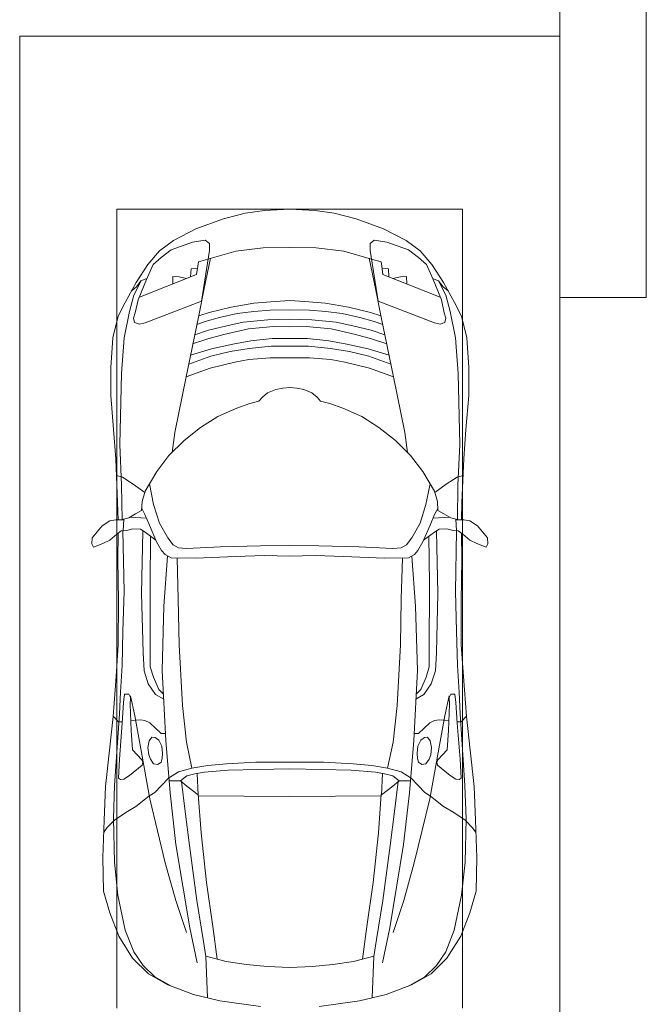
# Model space of a CAD drawing. Header units: millimetres. Extents: x -32229 to 291619, y -13689 to 125138.
# Tile 507 of 565: x 98505 to 101405, y 88478 to 93037. Entities that reach past the tile are written whole.
import ezdxf

# ---------------------------------------------------------------- set-up
doc = ezdxf.new("R2010")
doc.units = ezdxf.units.MM
for name, color, linetype, lineweight in [('A-DETL-GENF-OTLN', 7, 'Continuous', 18), ('C-PRKG-____-OTLN', 7, 'Continuous', 18), ('S-COLS-____-MCUT', 7, 'Continuous', 40)]:
    doc.layers.add(name, color=color, linetype=linetype, lineweight=lineweight)

# ---------------------------------------------------------------- blocks, each defined once
blk = doc.blocks.new('АР_Машиноместо - 4900x2400_М__5300х2500_-V44--02 ЭМ')
at = {"layer": 'A-DETL-GENF-OTLN', "color": 253, "lineweight": 13, "true_color": 0xaaaaaa}
for p, q in [((1044.2, -818.6), (943.3, -845.1)), ((1132.7, -806), (1044.2, -818.6)), ((1250, -800), (1132.7, -806)), ((1250, -800), (1367.3, -806)), ((1367.3, -806), (1455.8, -818.6)), ((1455.8, -818.6), (1556.7, -845.1)), ((943.3, -845.1), (815.8, -891)), ((1556.7, -845.1), (1684.2, -891)), ((815.8, -891), (711.9, -946.2)), ((1684.2, -891), (1788.1, -946.2)), ((711.9, -946.2), (647.2, -992.8)), ((800.1, -952.6), (700.9, -989.1)), ((859, -944.1), (800.1, -952.6)), ((877.7, -958.9), (859, -944.1)), ((1622.3, -958.9), (1641, -944.1)), ((1641, -944.1), (1699.9, -952.6)), ((1699.9, -952.6), (1799.1, -989.1)), ((1788.1, -946.2), (1852.8, -992.8)), ((647.2, -992.8), (593.2, -1056.8)), ((700.9, -989.1), (655, -1024.3)), ((841.1, -1225.9), (877.7, -991.4)), ((1000.2, -994.5), (871.4, -1031.3)), ((877.7, -991.4), (877.7, -958.9)), ((1127.4, -979.8), (1000.2, -994.5)), ((1250, -977.6), (1127.4, -979.8)), ((1250, -977.6), (1372.6, -979.8)), ((1372.6, -979.8), (1499.8, -994.5)), ((1499.8, -994.5), (1628.6, -1031.3)), ((1622.3, -991.4), (1622.3, -958.9)), ((1658.9, -1225.9), (1622.3, -991.4)), ((1799.1, -989.1), (1845, -1024.3)), ((1852.8, -992.8), (1906.8, -1056.8)), ((654.7, -1024.4), (617.9, -1057.3)), ((882.6, -1027.5), (853.8, -1167.4)), ((1617.4, -1027.5), (1646.2, -1167.4)), ((1845.3, -1024.4), (1882.1, -1057.3)), ((593.2, -1056.8), (539.3, -1140.4)), ((617.9, -1057.3), (586.9, -1126.3)), ((1882.1, -1057.3), (1913.1, -1126.3)), ((1906.8, -1056.8), (1960.7, -1140.4)), ((561.3, -1132.6), (540.4, -1159.6)), ((586.9, -1126.3), (548.2, -1220.1)), ((589, -1121.6), (561.3, -1132.6)), ((1911, -1121.6), (1938.7, -1132.6)), ((1913.1, -1126.3), (1951.8, -1220.1)), ((1938.7, -1132.6), (1959.6, -1159.6)), ((539.3, -1140.4), (487.4, -1232.1)), ((540.4, -1159.6), (516.2, -1180.5)), ((853.8, -1167.4), (826.8, -1300.9)), ((1646.2, -1167.4), (1673.2, -1300.9)), ((1959.6, -1159.6), (1983.8, -1180.5)), ((1960.7, -1140.4), (2012.6, -1232.1)), ((548.2, -1220.1), (535, -1280.6)), ((580.7, -1327.1), (841.1, -1225.9)), ((1182.5, -1227.5), (1084.1, -1236)), ((1250, -1223.7), (1182.5, -1227.5)), ((1250, -1223.7), (1317.5, -1227.5)), ((1317.5, -1227.5), (1415.9, -1236)), ((1919.3, -1327.1), (1658.9, -1225.9)), ((1951.8, -1220.1), (1965, -1280.6)), ((487.4, -1232.1), (455.7, -1296.1)), ((978.6, -1254.6), (876.3, -1278.7)), ((1084.1, -1236), (978.6, -1254.6)), ((1083.6, -1274.6), (1007.1, -1283.7)), ((1159.1, -1267.9), (1083.6, -1274.6)), ((1250, -1266.6), (1159.1, -1267.9)), ((1250, -1266.6), (1340.9, -1267.9)), ((1340.9, -1267.9), (1416.4, -1274.6)), ((1415.9, -1236), (1521.4, -1254.6)), ((1416.4, -1274.6), (1492.9, -1283.7)), ((1521.4, -1254.6), (1623.7, -1278.7)), ((2012.6, -1232.1), (2044.3, -1296.1)), ((455.7, -1296.1), (430.8, -1396.6)), ((535, -1280.6), (527.2, -1305.2)), ((527.2, -1305.2), (531.8, -1326)), ((826.8, -1300.9), (770, -1576.5)), ((859.1, -1321.2), (819.9, -1334.4)), ((876.3, -1278.7), (828.3, -1293.7)), ((925.2, -1301.6), (859.1, -1321.2)), ((1007.1, -1283.7), (925.2, -1301.6)), ((1148.3, -1312.4), (1035, -1323.2)), ((1250, -1309.3), (1148.3, -1312.4)), ((1250, -1309.3), (1351.7, -1312.4)), ((1351.7, -1312.4), (1465, -1323.2)), ((1492.9, -1283.7), (1574.8, -1301.6)), ((1574.8, -1301.6), (1640.9, -1321.2)), ((1623.7, -1278.7), (1671.7, -1293.7)), ((1640.9, -1321.2), (1680.1, -1334.4)), ((1673.2, -1300.9), (1730, -1576.5)), ((1965, -1280.6), (1972.8, -1305.2)), ((1972.8, -1305.2), (1968.2, -1326)), ((2044.3, -1296.1), (2069.2, -1396.6)), ((531.8, -1326), (554.4, -1333.3)), ((554.4, -1333.3), (580.7, -1327.1)), ((873.8, -1361.2), (809.9, -1383.1)), ((958.3, -1341.1), (873.8, -1361.2)), ((1059, -1354.8), (945.3, -1380.6)), ((1035, -1323.2), (958.3, -1341.1)), ((1174.5, -1344.2), (1059, -1354.8)), ((1250, -1344.9), (1174.5, -1344.2)), ((1250, -1344.9), (1325.5, -1344.2)), ((1325.5, -1344.2), (1441, -1354.8)), ((1441, -1354.8), (1554.7, -1380.6)), ((1465, -1323.2), (1541.7, -1341.1)), ((1541.7, -1341.1), (1626.2, -1361.2)), ((1626.2, -1361.2), (1690.1, -1383.1)), ((1945.6, -1333.3), (1919.3, -1327.1)), ((1968.2, -1326), (1945.6, -1333.3)), ((430.8, -1396.6), (422, -1534.1)), ((871.4, -1401.1), (800.5, -1424.6)), ((945.3, -1380.6), (871.4, -1401.1)), ((1070, -1410.4), (986.2, -1425.6)), ((1168.3, -1399.8), (1070, -1410.4)), ((1250, -1400.1), (1168.3, -1399.8)), ((1250, -1400.1), (1331.7, -1399.8)), ((1331.7, -1399.8), (1430, -1410.4)), ((1430, -1410.4), (1513.8, -1425.6)), ((1554.7, -1380.6), (1628.6, -1401.1)), ((1628.6, -1401.1), (1699.5, -1424.6)), ((2069.2, -1396.6), (2078, -1534.1)), ((887, -1446.5), (790.4, -1477.3)), ((986.2, -1425.6), (887, -1446.5)), ((1061.9, -1445.7), (973.4, -1459.7)), ((1163.9, -1435.1), (1061.9, -1445.7)), ((1250, -1435.1), (1163.9, -1435.1)), ((1250, -1435.1), (1336.1, -1435.1)), ((1336.1, -1435.1), (1438.1, -1445.7)), ((1438.1, -1445.7), (1526.6, -1459.7)), ((1513.8, -1425.6), (1613, -1446.5)), ((1613, -1446.5), (1709.6, -1477.3)), ((884.3, -1480.8), (782, -1518.1)), ((973.4, -1459.7), (884.3, -1480.8)), ((1060, -1496.1), (994.9, -1509.3)), ((1159.3, -1489.1), (1060, -1496.1)), ((1250, -1488.3), (1159.3, -1489.1)), ((1250, -1488.3), (1340.7, -1489.1)), ((1340.7, -1489.1), (1440, -1496.1)), ((1440, -1496.1), (1505.1, -1509.3)), ((1526.6, -1459.7), (1615.7, -1480.8)), ((1615.7, -1480.8), (1718, -1518.1)), ((422, -1534.1), (422, -1662.9)), ((881.7, -1536.4), (770, -1576.5)), ((994.9, -1509.3), (881.7, -1536.4)), ((1505.1, -1509.3), (1618.3, -1536.4)), ((1618.3, -1536.4), (1730, -1576.5)), ((2078, -1534.1), (2078, -1662.9)), ((770, -1576.5), (718.3, -1834.2)), ((1730, -1576.5), (1781.7, -1834.2)), ((1184.7, -1635.7), (1147.5, -1650.5)), ((1217.8, -1629.1), (1184.7, -1635.7)), ((1217.8, -1629.1), (1250, -1626.8)), ((1282.2, -1629.1), (1250, -1626.8)), ((1282.2, -1629.1), (1315.3, -1635.7)), ((1315.3, -1635.7), (1352.5, -1650.5)), ((422, -1662.9), (434.8, -1820.7)), ((1123.5, -1670.9), (1107.2, -1689.8)), ((1147.5, -1650.5), (1123.5, -1670.9)), ((1352.5, -1650.5), (1376.5, -1670.9)), ((1376.5, -1670.9), (1392.8, -1689.8)), ((2078, -1662.9), (2065.2, -1820.7)), ((1004.2, -1721.4), (917, -1761.1)), ((1064.9, -1700.5), (1004.2, -1721.4)), ((1107.2, -1689.8), (1064.9, -1700.5)), ((1392.8, -1689.8), (1435.1, -1700.5)), ((1435.1, -1700.5), (1495.8, -1721.4)), ((1495.8, -1721.4), (1583, -1761.1)), ((917, -1761.1), (837.5, -1812.1)), ((1583, -1761.1), (1662.5, -1812.1)), ((434.8, -1820.7), (444.9, -1956.8)), ((837.5, -1812.1), (761.1, -1871.7)), ((1662.5, -1812.1), (1738.9, -1871.7)), ((2065.2, -1820.7), (2055.1, -1956.8)), ((718.3, -1834.2), (705.7, -1926.7)), ((1781.7, -1834.2), (1794.3, -1926.7)), ((761.1, -1871.7), (690.7, -1941.6)), ((1738.9, -1871.7), (1809.3, -1941.6)), ((444.9, -1956.8), (453, -2159.1)), ((690.7, -1941.6), (634.6, -2015)), ((1809.3, -1941.6), (1865.4, -2015)), ((2055.1, -1956.8), (2047, -2159.1)), ((475.1, -2041), (447.5, -2034.4)), ((525.5, -2074.6), (475.1, -2041)), ((634.6, -2015), (580.7, -2105.7)), ((1865.4, -2015), (1919.3, -2105.7)), ((1974.5, -2074.6), (2024.9, -2041)), ((2024.9, -2041), (2052.5, -2034.4)), ((578.8, -2112.6), (525.5, -2074.6)), ((619.7, -2168.6), (600.3, -2072.7)), ((1880.3, -2168.6), (1899.7, -2072.7)), ((1921.2, -2112.6), (1974.5, -2074.6)), ((580.7, -2105.7), (567.1, -2153.8)), ((1919.3, -2105.7), (1932.9, -2153.8)), ((453, -2159.1), (455, -2238.9)), ((567.1, -2153.8), (564.3, -2195.4)), ((579.9, -2213.8), (564.9, -2186.5)), ((647.3, -2254.2), (619.7, -2168.6)), ((1852.7, -2254.2), (1880.3, -2168.6)), ((1920.1, -2213.8), (1935.1, -2186.5)), ((1932.9, -2153.8), (1935.7, -2195.4)), ((2047, -2159.1), (2045, -2238.9)), ((505.1, -2230), (467.5, -2239.2)), ((536.7, -2211.8), (505.1, -2230)), ((586.6, -2231.3), (510.1, -2227.1)), ((564.3, -2195.4), (536.7, -2211.8)), ((600.8, -2263), (579.9, -2213.8)), ((1899.2, -2263), (1920.1, -2213.8)), ((1913.4, -2231.3), (1989.9, -2227.1)), ((1935.7, -2195.4), (1963.3, -2211.8)), ((1963.3, -2211.8), (1994.9, -2230)), ((1994.9, -2230), (2032.5, -2239.2)), ((335.2, -2322.3), (381.7, -2266.4)), ((381.7, -2266.4), (417.4, -2243.4)), ((417.4, -2243.4), (445.1, -2238.7)), ((445.1, -2238.7), (481.8, -2239.5)), ((482, -2235.6), (479.1, -2288.7)), ((633.8, -2340.5), (600.8, -2263)), ((685.1, -2322.3), (647.3, -2254.2)), ((1814.9, -2322.3), (1852.7, -2254.2)), ((1866.2, -2340.5), (1899.2, -2263)), ((2018, -2235.6), (2020.9, -2288.7)), ((2054.9, -2238.7), (2018.2, -2239.5)), ((2082.6, -2243.4), (2054.9, -2238.7)), ((2118.3, -2266.4), (2082.6, -2243.4)), ((2164.8, -2322.3), (2118.3, -2266.4)), ((333.1, -2350.6), (335.2, -2322.3)), ((449.8, -2306.1), (417.4, -2333.8)), ((470, -2290), (449.8, -2306.1)), ((454.5, -2423.6), (456, -2301.1)), ((493.6, -2288.6), (470, -2290)), ((523.3, -2281.2), (493.6, -2288.6)), ((559, -2282.6), (523.3, -2281.2)), ((580.6, -2296), (559, -2282.6)), ((630.6, -2332.9), (580.6, -2296)), ((603.5, -2534.3), (606.1, -2314.9)), ((710, -2355.4), (685.1, -2322.3)), ((1790, -2355.4), (1814.9, -2322.3)), ((1869.4, -2332.9), (1919.4, -2296)), ((1896.5, -2534.3), (1893.9, -2314.9)), ((1919.4, -2296), (1941, -2282.6)), ((1941, -2282.6), (1976.7, -2281.2)), ((1976.7, -2281.2), (2006.4, -2288.6)), ((2006.4, -2288.6), (2030, -2290)), ((2030, -2290), (2050.2, -2306.1)), ((2045.5, -2423.6), (2044, -2301.1)), ((2050.2, -2306.1), (2082.6, -2333.8)), ((2166.9, -2350.6), (2164.8, -2322.3)), ((341.2, -2366.2), (333.1, -2350.6)), ((384.4, -2347.9), (341.2, -2366.2)), ((417.4, -2333.8), (384.4, -2347.9)), ((656.7, -2380.3), (633.8, -2340.5)), ((734.3, -2368.8), (710, -2355.4)), ((772.7, -2371.5), (734.3, -2368.8)), ((929.1, -2364.1), (772.7, -2371.5)), ((1115.2, -2358.7), (929.1, -2364.1)), ((1250, -2357.8), (1115.2, -2358.7)), ((1250, -2357.8), (1384.8, -2358.7)), ((1384.8, -2358.7), (1570.9, -2364.1)), ((1570.9, -2364.1), (1727.3, -2371.5)), ((1727.3, -2371.5), (1765.7, -2368.8)), ((1765.7, -2368.8), (1790, -2355.4)), ((1843.3, -2380.3), (1866.2, -2340.5)), ((2082.6, -2333.8), (2115.6, -2347.9)), ((2115.6, -2347.9), (2158.8, -2366.2)), ((2158.8, -2366.2), (2166.9, -2350.6)), ((672.8, -2399.7), (656.7, -2380.3)), ((684.8, -2406.5), (667.8, -2638.3)), ((700.6, -2415.4), (672.8, -2399.7)), ((813.8, -2416.7), (700.6, -2415.4)), ((999.2, -2409.3), (813.8, -2416.7)), ((1132.7, -2404.6), (999.2, -2409.3)), ((1250, -2406.6), (1132.7, -2404.6)), ((1250, -2406.6), (1367.3, -2404.6)), ((1367.3, -2404.6), (1500.8, -2409.3)), ((1500.8, -2409.3), (1686.2, -2416.7)), ((1686.2, -2416.7), (1799.4, -2415.4)), ((1799.4, -2415.4), (1827.2, -2399.7)), ((1815.2, -2406.5), (1832.2, -2638.3)), ((1827.2, -2399.7), (1843.3, -2380.3)), ((456.8, -2613.6), (454.5, -2423.6)), ((2043.2, -2613.6), (2045.5, -2423.6)), ((604.4, -2850.8), (603.5, -2534.3)), ((1895.6, -2850.8), (1896.5, -2534.3)), ((456.1, -2818.3), (456.8, -2613.6)), ((667.8, -2638.3), (659.3, -2936)), ((1832.2, -2638.3), (1840.7, -2936)), ((2043.9, -2818.3), (2043.2, -2613.6)), ((446, -2964.8), (456.1, -2818.3)), ((2054, -2964.8), (2043.9, -2818.3)), ((604.4, -2919.4), (604.4, -2850.8)), ((1895.6, -2919.4), (1895.6, -2850.8)), ((618.7, -2966.7), (604.4, -2919.4)), ((659.3, -2936), (676.4, -3260.1)), ((1840.7, -2936), (1823.6, -3260.1)), ((1881.3, -2966.7), (1895.6, -2919.4)), ((432.8, -3149.3), (446, -2964.8)), ((643.6, -3024.6), (618.7, -2966.7)), ((1856.4, -3024.6), (1881.3, -2966.7)), ((2067.2, -3149.3), (2054, -2964.8)), ((485.6, -3046.1), (480.8, -3085)), ((504.5, -3046.6), (485.6, -3046.1)), ((512.2, -3061.4), (504.5, -3046.6)), ((665.1, -3046.1), (643.6, -3024.6)), ((1834.9, -3046.1), (1856.4, -3024.6)), ((1987.8, -3061.4), (1995.5, -3046.6)), ((1995.5, -3046.6), (2014.4, -3046.1)), ((2014.4, -3046.1), (2019.2, -3085)), ((480.8, -3085), (474.8, -3179.9)), ((510.9, -3094.6), (512.2, -3061.4)), ((515.3, -3213.7), (510.9, -3094.6)), ((1984.7, -3213.7), (1989.1, -3094.6)), ((1989.1, -3094.6), (1987.8, -3061.4)), ((2019.2, -3085), (2025.2, -3179.9)), ((415.7, -3305.9), (432.8, -3149.3)), ((456.9, -3174.2), (432.9, -3148.3)), ((475.2, -3173.5), (456.9, -3174.2)), ((474.8, -3179.9), (462.2, -3347.3)), ((558.4, -3165.4), (513.6, -3168)), ((579.5, -3167.7), (558.4, -3165.4)), ((601.7, -3179.4), (579.5, -3167.7)), ((654.5, -3228.1), (601.7, -3179.4)), ((1845.5, -3228.1), (1898.3, -3179.4)), ((1898.3, -3179.4), (1920.5, -3167.7)), ((1920.5, -3167.7), (1941.6, -3165.4)), ((1941.6, -3165.4), (1986.4, -3168)), ((2024.8, -3173.5), (2043.1, -3174.2)), ((2025.2, -3179.9), (2037.8, -3347.3)), ((2043.1, -3174.2), (2067.1, -3148.3)), ((2084.3, -3305.9), (2067.1, -3148.3)), ((522.2, -3303.2), (515.3, -3213.7)), ((674.6, -3227.6), (654.5, -3228.1)), ((1825.4, -3227.6), (1845.5, -3228.1)), ((1977.8, -3303.2), (1984.7, -3213.7)), ((599.8, -3262.3), (593.6, -3292.5)), ((612.1, -3245.7), (599.8, -3262.3)), ((626.8, -3246.1), (612.1, -3245.7)), ((643.2, -3259.9), (626.8, -3246.1)), ((657.2, -3286.3), (643.2, -3259.9)), ((676.4, -3260.1), (695.7, -3502.8)), ((1823.6, -3260.1), (1804.3, -3502.8)), ((1842.8, -3286.3), (1856.8, -3259.9)), ((1856.8, -3259.9), (1873.2, -3246.1)), ((1873.2, -3246.1), (1887.9, -3245.7)), ((1887.9, -3245.7), (1900.2, -3262.3)), ((1900.2, -3262.3), (1906.4, -3292.5)), ((397.1, -3474.2), (415.7, -3305.9)), ((564.6, -3349.7), (522.2, -3303.2)), ((593.6, -3292.5), (597.1, -3327.4)), ((597.1, -3327.4), (605.2, -3346.8)), ((661.1, -3321.2), (657.2, -3286.3)), ((658.7, -3344.5), (661.1, -3321.2)), ((1838.9, -3321.2), (1842.8, -3286.3)), ((1841.3, -3344.5), (1838.9, -3321.2)), ((1902.9, -3327.4), (1894.8, -3346.8)), ((1906.4, -3292.5), (1902.9, -3327.4)), ((1935.4, -3349.7), (1977.8, -3303.2)), ((2102.9, -3474.2), (2084.3, -3305.9)), ((462.2, -3347.3), (456.6, -3434.5)), ((569.7, -3360.7), (564.6, -3349.7)), ((566.8, -3375.1), (569.7, -3360.7)), ((605.2, -3346.8), (620, -3369.3)), ((620, -3369.3), (638.7, -3372.5)), ((638.7, -3372.5), (654.1, -3360.7)), ((654.1, -3360.7), (658.7, -3344.5)), ((1845.9, -3360.7), (1841.3, -3344.5)), ((1861.3, -3372.5), (1845.9, -3360.7)), ((1880, -3369.3), (1861.3, -3372.5)), ((1894.8, -3346.8), (1880, -3369.3)), ((1930.3, -3360.7), (1935.4, -3349.7)), ((1933.2, -3375.1), (1930.3, -3360.7)), ((2037.8, -3347.3), (2043.4, -3434.5)), ((508, -3422.8), (566.8, -3375.1)), ((811.1, -3414.8), (773, -3424.2)), ((853.3, -3407.2), (811.1, -3414.8)), ((825.6, -3512.1), (821, -3413)), ((965.3, -3397.8), (853.3, -3407.2)), ((1102.5, -3394.3), (965.3, -3397.8)), ((1250, -3391.3), (1102.5, -3394.3)), ((1250, -3391.3), (1397.5, -3394.3)), ((1397.5, -3394.3), (1534.7, -3397.8)), ((1534.7, -3397.8), (1646.7, -3407.2)), ((1646.7, -3407.2), (1688.9, -3414.8)), ((1674.4, -3512.1), (1679, -3413)), ((1688.9, -3414.8), (1727, -3424.2)), ((1992, -3422.8), (1933.2, -3375.1)), ((456.6, -3434.5), (466.2, -3441.1)), ((466.2, -3441.1), (481.5, -3439.1)), ((481.5, -3439.1), (508, -3422.8)), ((690.2, -3433.7), (654.7, -3470.4)), ((744.1, -3447.2), (691.3, -3447.2)), ((773, -3424.2), (744.1, -3447.2)), ((744.3, -3447), (773.2, -3472.4)), ((1755.7, -3447), (1726.8, -3472.4)), ((1727, -3424.2), (1755.7, -3447)), ((1755.7, -3447.2), (1808.7, -3447.2)), ((1809.8, -3433.7), (1845.3, -3470.4)), ((2018.5, -3439.1), (1992, -3422.8)), ((2033.8, -3441.1), (2018.5, -3439.1)), ((2043.4, -3434.5), (2033.8, -3441.1)), ((390.2, -3630), (397.1, -3474.2)), ((624.9, -3501.2), (598.3, -3518.6)), ((654.7, -3470.4), (624.9, -3501.2)), ((773.2, -3472.4), (825.6, -3512.1)), ((840.1, -3687.8), (826.6, -3509.6)), ((1659.9, -3687.8), (1673.4, -3509.6)), ((1726.8, -3472.4), (1674.4, -3512.1)), ((1845.3, -3470.4), (1875.1, -3501.2)), ((1875.1, -3501.2), (1901.7, -3518.6)), ((2109.8, -3630), (2102.9, -3474.2)), ((598.3, -3518.6), (537.9, -3567)), ((1250, -3520.1), (827.2, -3517.2)), ((1250, -3520.1), (1672.8, -3517.2)), ((1901.7, -3518.6), (1962.1, -3567)), ((491.4, -3594.2), (438.6, -3629.8)), ((537.9, -3567), (491.4, -3594.2)), ((1962.1, -3567), (2008.6, -3594.2)), ((2008.6, -3594.2), (2061.4, -3629.8)), ((384, -3802.9), (390.2, -3630)), ((438.6, -3629.8), (403.8, -3665.5)), ((2061.4, -3629.8), (2096.2, -3665.5)), ((2116, -3802.9), (2109.8, -3630)), ((403.8, -3665.5), (388.1, -3688.4)), ((863.9, -3917.5), (840.1, -3687.8)), ((1636.1, -3917.5), (1659.9, -3687.8)), ((2096.2, -3665.5), (2111.9, -3688.4)), ((387.4, -3958.4), (384, -3802.9)), ((2112.6, -3958.4), (2116, -3802.9)), ((893.6, -4121.6), (863.9, -3917.5)), ((1606.4, -4121.6), (1636.1, -3917.5)), ((416.4, -4059.2), (387.4, -3958.4)), ((2083.6, -4059.2), (2112.6, -3958.4)), ((458.6, -4167), (416.4, -4059.2)), ((2041.4, -4167), (2083.6, -4059.2)), ((914, -4272.5), (893.6, -4121.6)), ((1586, -4272.5), (1606.4, -4121.6)), ((522.5, -4267.9), (458.6, -4167)), ((1977.5, -4267.9), (2041.4, -4167)), ((596.3, -4340.6), (522.5, -4267.9)), ((955.5, -4283.9), (861, -4259.4)), ((861.2, -4260.3), (869.3, -4451.1)), ((1050.4, -4297.3), (955.5, -4283.9)), ((1449.6, -4297.3), (1544.5, -4283.9)), ((1544.5, -4283.9), (1639, -4259.4)), ((1638.8, -4260.3), (1630.7, -4451.1)), ((1903.7, -4340.6), (1977.5, -4267.9)), ((1146, -4306.7), (1050.4, -4297.3)), ((1250, -4312), (1146, -4306.7)), ((1250, -4312), (1354, -4306.7)), ((1354, -4306.7), (1449.6, -4297.3)), ((686, -4391.6), (596.3, -4340.6)), ((1814, -4391.6), (1903.7, -4340.6)), ((804.4, -4436.7), (686, -4391.6)), ((1695.6, -4436.7), (1814, -4391.6)), ((927, -4466.6), (804.4, -4436.7)), ((1114.6, -4493), (927, -4466.6)), ((1385.4, -4493), (1573, -4466.6)), ((1573, -4466.6), (1695.6, -4436.7))]:
    blk.add_line(p, q, dxfattribs=at)
at = {"layer": 'A-DETL-GENF-OTLN', "color": 254, "lineweight": 13, "true_color": 0xd4d4d4}
for p, q in [((827.7, -1045), (824.1, -1063.7)), ((871.3, -1031.9), (827.7, -1045)), ((1628.7, -1031.9), (1672.3, -1045)), ((1672.3, -1045), (1675.9, -1063.7)), ((792.9, -1076.2), (791.2, -1114.5)), ((823.3, -1074.4), (792.9, -1076.2)), ((824.1, -1063.7), (818.8, -1102.9)), ((1675.9, -1063.7), (1681.2, -1102.9)), ((1676.7, -1074.4), (1707.1, -1076.2)), ((1707.1, -1076.2), (1708.8, -1114.5)), ((561.7, -1132.1), (527.9, -1198.6)), ((818.8, -1102.9), (554, -1208.1)), ((709.1, -1112.7), (708.2, -1146.9)), ((737.7, -1113.6), (709.1, -1112.7)), ((772.6, -1121.3), (737.7, -1113.6)), ((1681.2, -1102.9), (1946, -1208.1)), ((1727.4, -1121.3), (1762.3, -1113.6)), ((1762.3, -1113.6), (1790.9, -1112.7)), ((1790.9, -1112.7), (1791.8, -1146.9)), ((1938.3, -1132.1), (1972.1, -1198.6)), ((527.9, -1198.6), (507.4, -1274.3)), ((1972.1, -1198.6), (1992.6, -1274.3)), ((507.4, -1274.3), (483.4, -1395.6)), ((1992.6, -1274.3), (2016.6, -1395.6)), ((483.4, -1395.6), (470.9, -1561.4)), ((2016.6, -1395.6), (2029.1, -1561.4)), ((470.9, -1561.4), (462.8, -1889.5)), ((2029.1, -1561.4), (2037.2, -1889.5)), ((462.8, -1889.5), (471.8, -2077.7)), ((2037.2, -1889.5), (2028.2, -2077.7)), ((471.8, -2077.7), (474.5, -2239.3)), ((2028.2, -2077.7), (2025.5, -2239.3)), ((483.3, -2571.4), (478, -2290)), ((570.6, -2291.4), (564.4, -2580.5)), ((1929.4, -2291.4), (1935.6, -2580.5)), ((2016.7, -2571.4), (2022, -2290)), ((728.4, -2415.7), (733.8, -2606.7)), ((1771.6, -2415.7), (1766.2, -2606.7)), ((477.8, -2754.7), (483.3, -2571.4)), ((564.4, -2580.5), (571.6, -2853.3)), ((1935.6, -2580.5), (1928.4, -2853.3)), ((2022.2, -2754.7), (2016.7, -2571.4)), ((733.8, -2606.7), (737.8, -2818.3)), ((1766.2, -2606.7), (1762.2, -2818.3)), ((473.9, -2913.7), (477.8, -2754.7)), ((2026.1, -2913.7), (2022.2, -2754.7)), ((737.8, -2818.3), (752.8, -3099)), ((1762.2, -2818.3), (1747.2, -3099)), ((571.6, -2853.3), (575.7, -2937.4)), ((1928.4, -2853.3), (1924.3, -2937.4)), ((466.3, -3036.3), (473.9, -2913.7)), ((2033.7, -3036.3), (2026.1, -2913.7)), ((575.7, -2937.4), (595.2, -2997.9)), ((1924.3, -2937.4), (1904.8, -2997.9)), ((595.2, -2997.9), (629, -3048.1)), ((1904.8, -2997.9), (1871, -3048.1)), ((462, -3136.6), (466.3, -3036.3)), ((512.5, -3053.2), (532.7, -3145.9)), ((629, -3048.1), (666.7, -3069.7)), ((1871, -3048.1), (1833.3, -3069.7)), ((1987.5, -3053.2), (1967.3, -3145.9)), ((2038, -3136.6), (2033.7, -3036.3)), ((752.8, -3099), (771.7, -3268.5)), ((1747.2, -3099), (1728.3, -3268.5)), ((439.5, -3468.5), (462, -3136.6)), ((2060.5, -3468.5), (2038, -3136.6)), ((532.7, -3145.9), (564, -3316.2)), ((1967.3, -3145.9), (1936, -3316.2)), ((771.7, -3268.5), (797.1, -3388.2)), ((1728.3, -3268.5), (1702.9, -3388.2)), ((564, -3316.2), (602.3, -3530.2)), ((1936, -3316.2), (1897.7, -3530.2)), ((957.1, -3368.9), (870, -3377.1)), ((1093.5, -3360.7), (957.1, -3368.9)), ((1250, -3360.7), (1093.5, -3360.7)), ((1250, -3360.7), (1406.5, -3360.7)), ((1406.5, -3360.7), (1542.9, -3368.9)), ((1542.9, -3368.9), (1630, -3377.1)), ((734.6, -3405.8), (688.5, -3435.5)), ((797.1, -3388.2), (734.6, -3405.8)), ((870, -3377.1), (797.1, -3388.2)), ((1630, -3377.1), (1702.9, -3388.2)), ((1702.9, -3388.2), (1765.4, -3405.8)), ((1765.4, -3405.8), (1811.5, -3435.5)), ((749.1, -3450.8), (765.5, -3589.1)), ((1750.9, -3450.8), (1734.5, -3589.1)), ((434.2, -3623.7), (439.5, -3468.5)), ((695.7, -3502.8), (723.2, -3741.5)), ((1804.3, -3502.8), (1776.8, -3741.5)), ((2065.8, -3623.7), (2060.5, -3468.5)), ((602.3, -3530.2), (673.6, -3827.1)), ((1897.7, -3530.2), (1826.4, -3827.1)), ((765.5, -3589.1), (785.7, -3746.6)), ((1734.5, -3589.1), (1714.3, -3746.6)), ((438.6, -3823.4), (434.2, -3623.7)), ((2061.4, -3823.4), (2065.8, -3623.7)), ((723.2, -3741.5), (786.9, -4128.3)), ((785.7, -3746.6), (819.4, -4000.8)), ((1714.3, -3746.6), (1680.6, -4000.8)), ((1776.8, -3741.5), (1713.1, -4128.3)), ((454.7, -3976.8), (438.6, -3823.4)), ((673.6, -3827.1), (722.7, -4001.8)), ((1826.4, -3827.1), (1777.3, -4001.8)), ((2045.3, -3976.8), (2061.4, -3823.4)), ((488.6, -4138.1), (454.7, -3976.8)), ((722.7, -4001.8), (771.7, -4149.8)), ((819.4, -4000.8), (849, -4182.8)), ((1680.6, -4000.8), (1651, -4182.8)), ((1777.3, -4001.8), (1728.3, -4149.8)), ((2011.4, -4138.1), (2045.3, -3976.8)), ((527.8, -4239.8), (488.6, -4138.1)), ((786.9, -4128.3), (821.1, -4289.8)), ((1713.1, -4128.3), (1678.9, -4289.8)), ((1972.2, -4239.8), (2011.4, -4138.1)), ((849, -4182.8), (861.2, -4260.3)), ((1651, -4182.8), (1638.8, -4260.3)), ((571.5, -4303.1), (527.8, -4239.8)), ((1928.5, -4303.1), (1972.2, -4239.8)), ((625, -4354.8), (571.5, -4303.1)), ((1875, -4354.8), (1928.5, -4303.1)), ((696.3, -4395.8), (625, -4354.8)), ((1803.7, -4395.8), (1875, -4354.8))]:
    blk.add_line(p, q, dxfattribs=at)
at = {"layer": 'C-PRKG-____-OTLN', "color": 253, "lineweight": 13, "true_color": 0xaaaaaa}
for p, q in [((2500, 0), (0, 0)), ((0, 0), (0, -5300)), ((450, -800), (450, -4500)), ((450, -800), (2050, -800)), ((2050, -800), (2050, -4500)), ((2500, -1210), (2500, -5300))]:
    blk.add_line(p, q, dxfattribs=at)
blk = doc.blocks.new('Наметкина 10_РД_АР_П_отсоединено_rvt-1--02 ЭМ')
at = {"layer": 'S-COLS-____-MCUT', "color": 253, "lineweight": 15, "true_color": 0xaaaaaa}
for p, q in [((101005.3, 94150), (101005.3, 91750)), ((101405.3, 91750), (101405.3, 94150)), ((101005.3, 91750), (101405.3, 91750))]:
    blk.add_line(p, q, dxfattribs=at)
at = {"layer": 'C-PRKG-____-OTLN', "color": 253, "lineweight": 13, "true_color": 0xaaaaaa}
blk.add_blockref('АР_Машиноместо - 4900x2400_М__5300х2500_-V44--02 ЭМ', (98505.3, 92960), dxfattribs=at)

msp = doc.modelspace()

# ---------------------------------------------------------------- block references
at = {"lineweight": 5}
msp.add_blockref('Наметкина 10_РД_АР_П_отсоединено_rvt-1--02 ЭМ', (0, 0), dxfattribs=at)

doc.saveas('drawing.dxf')
